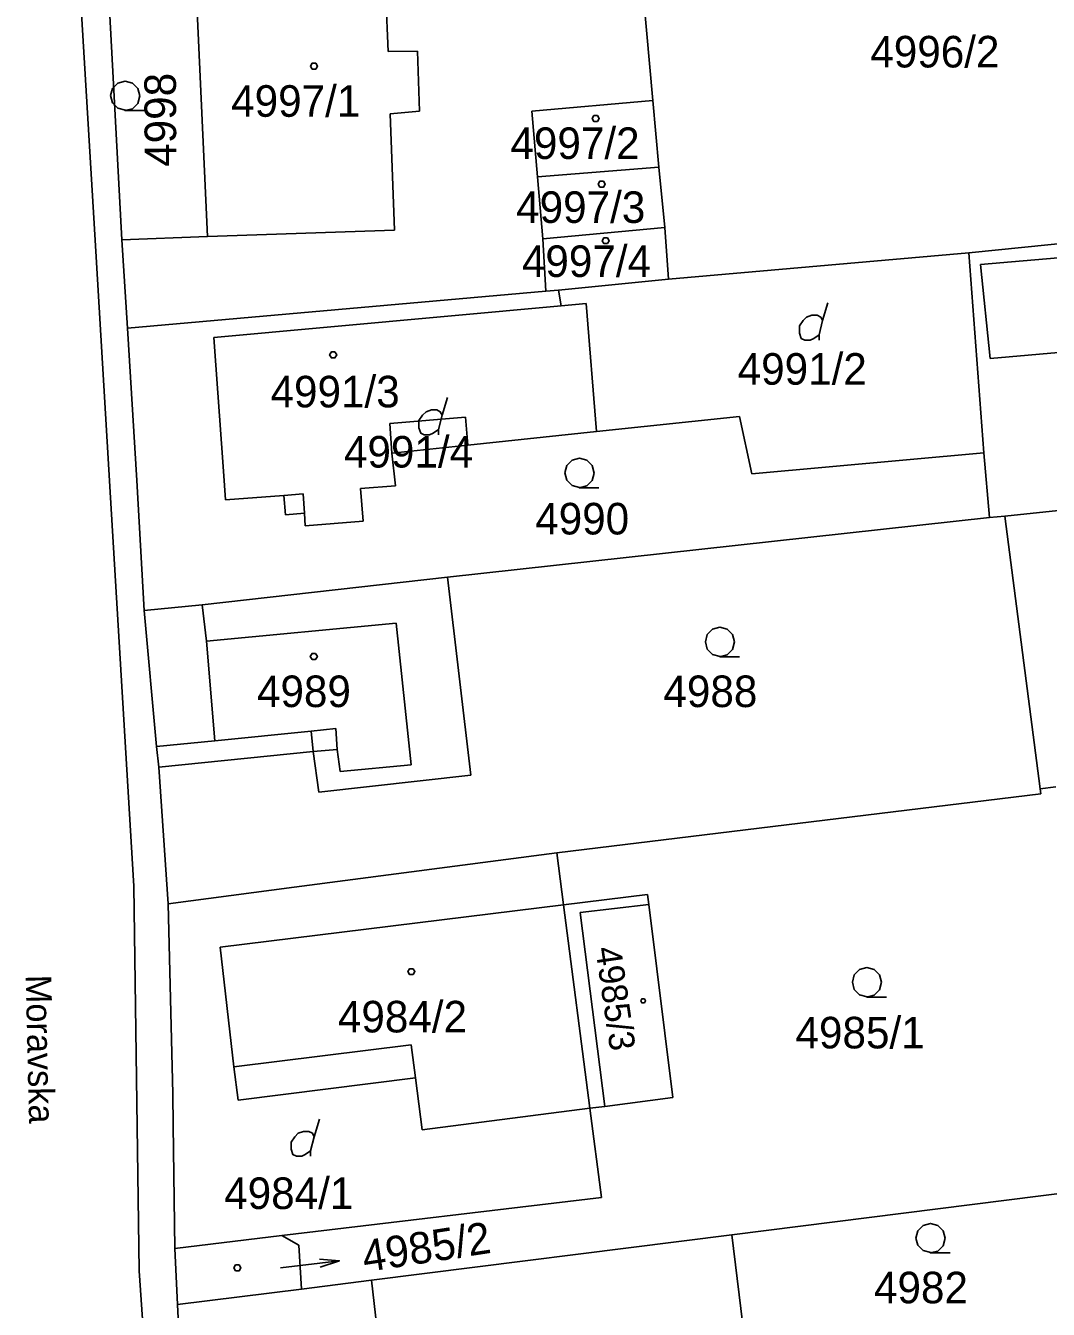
# Model space of a CAD drawing. Extents: x -263587 to -261993, y -1238795 to -1236748.
# Drawn here: x -262677.1 to -262625.2, y -1237619.9 to -1237554.8 of the extents above; entities that cross this region are included whole.
import ezdxf

# ---------------------------------------------------------------- set-up
doc = ezdxf.new("R2010")
doc.units = 0
doc.layers.add('Vrstva 1', color=7, linetype='Continuous')

msp = doc.modelspace()

# ---------------------------------------------------------------- linework, layer by layer
at = {"layer": 'Vrstva 1'}
for p, q in [((-262675.06, -1237540.7), (-262673.54, -1237565.69)), ((-262645.28, -1237558.62), (-262646.27, -1237547.56)), ((-262646.27, -1237547.56), (-262645.28, -1237558.62)), ((-262672.19, -1237565.68), (-262673.08, -1237549.05)), ((-262673.08, -1237549.05), (-262672.19, -1237565.68)), ((-262658.88, -1237551.38), (-262658.7, -1237556.13)), ((-262667.85, -1237565.51), (-262668.47, -1237551.77)), ((-262668.47, -1237551.77), (-262667.85, -1237565.51)), ((-262658.7, -1237556.13), (-262657.2, -1237556.11)), ((-262657.2, -1237556.11), (-262657.1, -1237559.16)), ((-262651.41, -1237559.15), (-262645.28, -1237558.62)), ((-262645.28, -1237558.62), (-262651.41, -1237559.15)), ((-262645.28, -1237558.62), (-262644.97, -1237561.99)), ((-262644.97, -1237561.99), (-262645.28, -1237558.62)), ((-262657.1, -1237559.16), (-262658.59, -1237559.29)), ((-262658.59, -1237559.29), (-262658.37, -1237565.18)), ((-262651.12, -1237562.48), (-262651.41, -1237559.15)), ((-262651.41, -1237559.15), (-262651.12, -1237562.48)), ((-262651.12, -1237562.48), (-262644.97, -1237561.99)), ((-262644.97, -1237561.99), (-262651.12, -1237562.48)), ((-262650.85, -1237565.62), (-262651.12, -1237562.48)), ((-262651.12, -1237562.48), (-262650.85, -1237565.62)), ((-262644.97, -1237561.99), (-262644.67, -1237565.05)), ((-262644.67, -1237565.05), (-262644.97, -1237561.99)), ((-262644.67, -1237565.05), (-262650.85, -1237565.62)), ((-262650.85, -1237565.62), (-262644.67, -1237565.05)), ((-262644.67, -1237565.05), (-262644.49, -1237567.67)), ((-262644.49, -1237567.67), (-262644.67, -1237565.05)), ((-262617.15, -1237565.12), (-262629.27, -1237566.34)), ((-262629.27, -1237566.34), (-262617.15, -1237565.12)), ((-262673.54, -1237565.69), (-262672.73, -1237579.31)), ((-262672.19, -1237565.68), (-262667.85, -1237565.51)), ((-262667.85, -1237565.51), (-262672.19, -1237565.68)), ((-262671.9, -1237570.16), (-262672.19, -1237565.68)), ((-262672.19, -1237565.68), (-262671.9, -1237570.16)), ((-262658.37, -1237565.18), (-262667.85, -1237565.51)), ((-262650.7, -1237568.28), (-262650.85, -1237565.62)), ((-262650.85, -1237565.62), (-262650.7, -1237568.28)), ((-262612.88, -1237565.58), (-262628.68, -1237566.93)), ((-262629.27, -1237566.34), (-262644.49, -1237567.67)), ((-262644.49, -1237567.67), (-262629.27, -1237566.34)), ((-262628.5, -1237576.47), (-262629.27, -1237566.34)), ((-262629.27, -1237566.34), (-262628.5, -1237576.47)), ((-262628.68, -1237566.93), (-262628.18, -1237571.7)), ((-262644.49, -1237567.67), (-262650.06, -1237568.22)), ((-262650.06, -1237568.22), (-262644.49, -1237567.67)), ((-262650.7, -1237568.28), (-262671.9, -1237570.16)), ((-262671.9, -1237570.16), (-262650.7, -1237568.28)), ((-262650.06, -1237568.22), (-262650.7, -1237568.28)), ((-262650.7, -1237568.28), (-262650.06, -1237568.22)), ((-262649.92, -1237569.02), (-262650.06, -1237568.22)), ((-262650.06, -1237568.22), (-262649.92, -1237569.02)), ((-262667.53, -1237570.62), (-262649.92, -1237569.02)), ((-262649.92, -1237569.02), (-262667.53, -1237570.62)), ((-262649.92, -1237569.02), (-262648.66, -1237568.91)), ((-262648.66, -1237568.91), (-262649.92, -1237569.02)), ((-262648.66, -1237568.91), (-262648.13, -1237575.4)), ((-262648.13, -1237575.4), (-262648.66, -1237568.91)), ((-262636.68, -1237569.77), (-262636.41, -1237568.87)), ((-262671.9, -1237570.16), (-262671.42, -1237577.88)), ((-262671.42, -1237577.88), (-262671.9, -1237570.16)), ((-262667.04, -1237577.4), (-262667.53, -1237570.62)), ((-262667.53, -1237570.62), (-262667.04, -1237577.4)), ((-262628.18, -1237571.7), (-262621.2, -1237571.07)), ((-262655.96, -1237574.57), (-262655.69, -1237573.67)), ((-262658.6, -1237574.98), (-262654.78, -1237574.66)), ((-262654.78, -1237574.66), (-262658.6, -1237574.98)), ((-262654.78, -1237574.66), (-262654.65, -1237576.08)), ((-262654.65, -1237576.08), (-262654.78, -1237574.66)), ((-262640.89, -1237574.64), (-262648.13, -1237575.4)), ((-262648.13, -1237575.4), (-262640.89, -1237574.64)), ((-262640.27, -1237577.53), (-262640.89, -1237574.64)), ((-262640.89, -1237574.64), (-262640.27, -1237577.53)), ((-262658.51, -1237576.49), (-262658.6, -1237574.98)), ((-262658.6, -1237574.98), (-262658.51, -1237576.49)), ((-262648.13, -1237575.4), (-262654.65, -1237576.08)), ((-262654.65, -1237576.08), (-262648.13, -1237575.4)), ((-262654.65, -1237576.08), (-262658.51, -1237576.49)), ((-262658.51, -1237576.49), (-262654.65, -1237576.08)), ((-262658.51, -1237576.49), (-262658.32, -1237578.15)), ((-262658.32, -1237578.15), (-262658.51, -1237576.49)), ((-262628.5, -1237576.47), (-262640.27, -1237577.53)), ((-262640.27, -1237577.53), (-262628.5, -1237576.47)), ((-262628.22, -1237579.75), (-262628.5, -1237576.47)), ((-262628.5, -1237576.47), (-262628.22, -1237579.75)), ((-262666.93, -1237578.86), (-262667.04, -1237577.4)), ((-262667.04, -1237577.4), (-262666.93, -1237578.86)), ((-262671.42, -1237577.88), (-262671.06, -1237584.46)), ((-262671.06, -1237584.46), (-262671.42, -1237577.88)), ((-262658.32, -1237578.15), (-262660.09, -1237578.28)), ((-262660.09, -1237578.28), (-262658.32, -1237578.15)), ((-262663.98, -1237578.63), (-262666.93, -1237578.86)), ((-262666.93, -1237578.86), (-262663.98, -1237578.63)), ((-262663.98, -1237578.63), (-262663, -1237578.55)), ((-262663.9, -1237579.62), (-262663.98, -1237578.63)), ((-262663.98, -1237578.63), (-262663.9, -1237579.62)), ((-262663, -1237578.55), (-262662.94, -1237579.53)), ((-262660.09, -1237578.28), (-262659.96, -1237579.93)), ((-262659.96, -1237579.93), (-262660.09, -1237578.28)), ((-262672.73, -1237579.31), (-262671.58, -1237598.44)), ((-262620.49, -1237578.96), (-262627.45, -1237579.68)), ((-262627.45, -1237579.68), (-262620.49, -1237578.96)), ((-262662.94, -1237579.53), (-262663.9, -1237579.62)), ((-262663.9, -1237579.62), (-262662.94, -1237579.53)), ((-262662.9, -1237580.17), (-262662.94, -1237579.53)), ((-262662.94, -1237579.53), (-262662.9, -1237580.17)), ((-262659.96, -1237579.93), (-262662.9, -1237580.17)), ((-262662.9, -1237580.17), (-262659.96, -1237579.93)), ((-262655.68, -1237582.78), (-262628.22, -1237579.75)), ((-262628.22, -1237579.75), (-262655.68, -1237582.78)), ((-262628.22, -1237579.75), (-262627.45, -1237579.68)), ((-262627.45, -1237579.68), (-262628.22, -1237579.75)), ((-262627.45, -1237579.68), (-262625.65, -1237593.51)), ((-262625.65, -1237593.51), (-262627.45, -1237579.68)), ((-262668.12, -1237584.18), (-262655.68, -1237582.78)), ((-262655.68, -1237582.78), (-262668.12, -1237584.18)), ((-262654.51, -1237592.81), (-262655.68, -1237582.78)), ((-262655.68, -1237582.78), (-262654.51, -1237592.81)), ((-262671.06, -1237584.46), (-262668.12, -1237584.18)), ((-262668.12, -1237584.18), (-262671.06, -1237584.46)), ((-262670.43, -1237591.35), (-262671.06, -1237584.46)), ((-262671.06, -1237584.46), (-262670.43, -1237591.35)), ((-262668.12, -1237584.18), (-262667.9, -1237586.02)), ((-262667.9, -1237586.02), (-262658.28, -1237585.11)), ((-262658.28, -1237585.11), (-262657.52, -1237592.28)), ((-262667.47, -1237591.07), (-262667.9, -1237586.02)), ((-262662.59, -1237590.58), (-262661.34, -1237590.44)), ((-262661.34, -1237590.44), (-262661.27, -1237591.51)), ((-262670.43, -1237591.35), (-262667.47, -1237591.07)), ((-262662.59, -1237590.58), (-262667.47, -1237591.07)), ((-262662.49, -1237591.61), (-262662.59, -1237590.58)), ((-262670.32, -1237592.4), (-262670.43, -1237591.35)), ((-262670.43, -1237591.35), (-262670.32, -1237592.4)), ((-262670.32, -1237592.4), (-262662.49, -1237591.61)), ((-262662.49, -1237591.61), (-262670.32, -1237592.4)), ((-262661.27, -1237591.51), (-262662.49, -1237591.61)), ((-262662.49, -1237591.61), (-262662.2, -1237593.68)), ((-262662.2, -1237593.68), (-262662.49, -1237591.61)), ((-262661.13, -1237592.62), (-262661.27, -1237591.51)), ((-262669.84, -1237599.33), (-262670.32, -1237592.4)), ((-262670.32, -1237592.4), (-262669.84, -1237599.33)), ((-262657.52, -1237592.28), (-262661.13, -1237592.62)), ((-262662.2, -1237593.68), (-262654.51, -1237592.81)), ((-262654.51, -1237592.81), (-262662.2, -1237593.68)), ((-262625.62, -1237593.76), (-262650.14, -1237596.75)), ((-262650.14, -1237596.75), (-262625.62, -1237593.76)), ((-262624.86, -1237593.4), (-262625.65, -1237593.51)), ((-262625.65, -1237593.51), (-262624.86, -1237593.4)), ((-262625.65, -1237593.51), (-262625.62, -1237593.76)), ((-262625.62, -1237593.76), (-262625.65, -1237593.51)), ((-262650.14, -1237596.75), (-262663.45, -1237598.49)), ((-262663.45, -1237598.49), (-262650.14, -1237596.75)), ((-262649.8, -1237599.38), (-262650.14, -1237596.75)), ((-262650.14, -1237596.75), (-262649.8, -1237599.38)), ((-262671.58, -1237598.44), (-262671.31, -1237617.93)), ((-262663.45, -1237598.49), (-262669.84, -1237599.33)), ((-262669.84, -1237599.33), (-262663.45, -1237598.49)), ((-262649.8, -1237599.38), (-262645.55, -1237598.86)), ((-262645.55, -1237598.86), (-262649.8, -1237599.38)), ((-262645.55, -1237598.86), (-262645.49, -1237599.36)), ((-262645.49, -1237599.36), (-262645.55, -1237598.86)), ((-262669.84, -1237599.33), (-262669.61, -1237608.96)), ((-262669.61, -1237608.96), (-262669.84, -1237599.33)), ((-262667.2, -1237601.53), (-262649.8, -1237599.38)), ((-262649.8, -1237599.38), (-262667.2, -1237601.53)), ((-262648.47, -1237609.69), (-262649.8, -1237599.38)), ((-262649.8, -1237599.38), (-262648.47, -1237609.69)), ((-262648.96, -1237599.78), (-262645.49, -1237599.36)), ((-262645.49, -1237599.36), (-262644.26, -1237609.15)), ((-262644.26, -1237609.15), (-262645.49, -1237599.36)), ((-262647.71, -1237609.6), (-262648.96, -1237599.78)), ((-262666.51, -1237607.59), (-262667.2, -1237601.53)), ((-262667.2, -1237601.53), (-262666.51, -1237607.59)), ((-262666.51, -1237607.59), (-262657.52, -1237606.48)), ((-262657.52, -1237606.48), (-262657.31, -1237608.16)), ((-262666.29, -1237609.29), (-262666.51, -1237607.59)), ((-262666.51, -1237607.59), (-262666.29, -1237609.29)), ((-262657.31, -1237608.16), (-262666.29, -1237609.29)), ((-262666.29, -1237609.29), (-262657.31, -1237608.16)), ((-262656.97, -1237610.79), (-262657.31, -1237608.16)), ((-262657.31, -1237608.16), (-262656.97, -1237610.79)), ((-262669.61, -1237608.96), (-262669.58, -1237610.56)), ((-262669.58, -1237610.56), (-262669.61, -1237608.96)), ((-262644.26, -1237609.15), (-262647.71, -1237609.6)), ((-262647.71, -1237609.6), (-262644.26, -1237609.15)), ((-262648.47, -1237609.69), (-262656.97, -1237610.79)), ((-262656.97, -1237610.79), (-262648.47, -1237609.69)), ((-262647.71, -1237609.6), (-262648.47, -1237609.69)), ((-262648.47, -1237609.69), (-262647.71, -1237609.6)), ((-262647.89, -1237614.22), (-262648.47, -1237609.69)), ((-262648.47, -1237609.69), (-262647.89, -1237614.22)), ((-262669.58, -1237610.56), (-262669.5, -1237616.8)), ((-262669.5, -1237616.8), (-262669.58, -1237610.56)), ((-262662.44, -1237611.14), (-262662.17, -1237610.24)), ((-262641.28, -1237616.11), (-262623.88, -1237613.92)), ((-262623.88, -1237613.92), (-262641.28, -1237616.11)), ((-262664.08, -1237616.15), (-262647.89, -1237614.22)), ((-262647.89, -1237614.22), (-262664.08, -1237616.15)), ((-262669.5, -1237616.8), (-262664.08, -1237616.15)), ((-262664.08, -1237616.15), (-262669.5, -1237616.8)), ((-262664.08, -1237616.15), (-262663.22, -1237616.64)), ((-262663.22, -1237616.64), (-262664.08, -1237616.15)), ((-262659.53, -1237618.41), (-262641.28, -1237616.11)), ((-262641.28, -1237616.11), (-262659.53, -1237618.41)), ((-262641.28, -1237616.11), (-262640.24, -1237624.52)), ((-262640.24, -1237624.52), (-262641.28, -1237616.11)), ((-262669.5, -1237616.8), (-262669.37, -1237619.64)), ((-262669.37, -1237619.64), (-262669.5, -1237616.8)), ((-262663.22, -1237616.64), (-262663.09, -1237618.86)), ((-262663.09, -1237618.86), (-262663.22, -1237616.64)), ((-262662.178, -1237617.345), (-262661.161, -1237617.425)), ((-262671.31, -1237617.93), (-262670.08, -1237636.36)), ((-262663.09, -1237618.86), (-262659.53, -1237618.41)), ((-262659.53, -1237618.41), (-262663.09, -1237618.86)), ((-262659.53, -1237618.41), (-262658.56, -1237626.86)), ((-262669.37, -1237619.64), (-262663.09, -1237618.86)), ((-262663.09, -1237618.86), (-262669.37, -1237619.64)), ((-262668.95, -1237628.24), (-262669.37, -1237619.64)), ((-262669.37, -1237619.64), (-262668.95, -1237628.24))]:
    msp.add_line(p, q, dxfattribs=at)
for points in [[(-262662.36, -1237556.72), (-262662.27, -1237556.87), (-262662.36, -1237557.02), (-262662.54, -1237557.02), (-262662.63, -1237556.87), (-262662.54, -1237556.72)], [(-262648.09, -1237559.38), (-262648, -1237559.53), (-262648.09, -1237559.68), (-262648.27, -1237559.68), (-262648.36, -1237559.53), (-262648.27, -1237559.38)], [(-262647.78, -1237562.7), (-262647.69, -1237562.85), (-262647.78, -1237563), (-262647.96, -1237563), (-262648.05, -1237562.85), (-262647.96, -1237562.7)], [(-262647.58, -1237565.57), (-262647.49, -1237565.72), (-262647.58, -1237565.87), (-262647.76, -1237565.87), (-262647.85, -1237565.72), (-262647.76, -1237565.57)], [(-262661.39, -1237571.36), (-262661.3, -1237571.51), (-262661.39, -1237571.66), (-262661.57, -1237571.66), (-262661.66, -1237571.51), (-262661.57, -1237571.36)], [(-262662.37, -1237586.64), (-262662.28, -1237586.79), (-262662.37, -1237586.94), (-262662.55, -1237586.94), (-262662.64, -1237586.79), (-262662.55, -1237586.64)], [(-262657.43, -1237602.62), (-262657.34, -1237602.77), (-262657.43, -1237602.92), (-262657.61, -1237602.92), (-262657.7, -1237602.77), (-262657.61, -1237602.62)], [(-262645.707, -1237604.145), (-262645.644, -1237604.25), (-262645.707, -1237604.355), (-262645.833, -1237604.355), (-262645.896, -1237604.25), (-262645.833, -1237604.145)], [(-262666.24, -1237617.63), (-262666.15, -1237617.78), (-262666.24, -1237617.93), (-262666.42, -1237617.93), (-262666.51, -1237617.78), (-262666.42, -1237617.63)]]:
    msp.add_lwpolyline(points, close=True, dxfattribs=at)
for points in [[(-262672.01, -1237559.11), (-262672.39, -1237559.01), (-262672.66, -1237558.74), (-262672.76, -1237558.37), (-262672.66, -1237558), (-262672.39, -1237557.73), (-262672.02, -1237557.63), (-262671.65, -1237557.73), (-262671.38, -1237558), (-262671.28, -1237558.38), (-262671.38, -1237558.76), (-262671.65, -1237559.03), (-262672.03, -1237559.13), (-262671.03, -1237559.13)], [(-262636.86, -1237570.76), (-262636.86, -1237570.49), (-262636.68, -1237569.77), (-262636.77, -1237569.59), (-262636.95, -1237569.5), (-262637.22, -1237569.5), (-262637.49, -1237569.59), (-262637.67, -1237569.77), (-262637.85, -1237570.04), (-262637.85, -1237570.4), (-262637.76, -1237570.67), (-262637.58, -1237570.76), (-262637.31, -1237570.76), (-262637.13, -1237570.67), (-262636.86, -1237570.49)], [(-262656.14, -1237575.56), (-262656.14, -1237575.29), (-262655.96, -1237574.57), (-262656.05, -1237574.39), (-262656.23, -1237574.3), (-262656.5, -1237574.3), (-262656.77, -1237574.39), (-262656.95, -1237574.57), (-262657.13, -1237574.84), (-262657.13, -1237575.2), (-262657.04, -1237575.47), (-262656.86, -1237575.56), (-262656.59, -1237575.56), (-262656.41, -1237575.47), (-262656.14, -1237575.29)], [(-262648.99, -1237578.23), (-262649.37, -1237578.13), (-262649.64, -1237577.86), (-262649.74, -1237577.49), (-262649.64, -1237577.12), (-262649.37, -1237576.85), (-262649, -1237576.75), (-262648.63, -1237576.85), (-262648.36, -1237577.12), (-262648.26, -1237577.5), (-262648.36, -1237577.88), (-262648.63, -1237578.15), (-262649.01, -1237578.25), (-262648.01, -1237578.25)], [(-262641.87, -1237586.79), (-262642.25, -1237586.69), (-262642.52, -1237586.42), (-262642.62, -1237586.05), (-262642.52, -1237585.68), (-262642.25, -1237585.41), (-262641.88, -1237585.31), (-262641.51, -1237585.41), (-262641.24, -1237585.68), (-262641.14, -1237586.06), (-262641.24, -1237586.44), (-262641.51, -1237586.71), (-262641.89, -1237586.81), (-262640.89, -1237586.81)], [(-262634.42, -1237604.04), (-262634.8, -1237603.94), (-262635.07, -1237603.67), (-262635.17, -1237603.3), (-262635.07, -1237602.93), (-262634.8, -1237602.66), (-262634.43, -1237602.56), (-262634.06, -1237602.66), (-262633.79, -1237602.93), (-262633.69, -1237603.31), (-262633.79, -1237603.69), (-262634.06, -1237603.96), (-262634.44, -1237604.06), (-262633.44, -1237604.06)], [(-262662.62, -1237612.13), (-262662.62, -1237611.86), (-262662.44, -1237611.14), (-262662.53, -1237610.96), (-262662.71, -1237610.87), (-262662.98, -1237610.87), (-262663.25, -1237610.96), (-262663.43, -1237611.14), (-262663.61, -1237611.41), (-262663.61, -1237611.77), (-262663.52, -1237612.04), (-262663.34, -1237612.13), (-262663.07, -1237612.13), (-262662.89, -1237612.04), (-262662.62, -1237611.86)], [(-262631.2, -1237617.01), (-262631.58, -1237616.91), (-262631.85, -1237616.64), (-262631.95, -1237616.27), (-262631.85, -1237615.9), (-262631.58, -1237615.63), (-262631.21, -1237615.53), (-262630.84, -1237615.63), (-262630.57, -1237615.9), (-262630.47, -1237616.28), (-262630.57, -1237616.66), (-262630.84, -1237616.93), (-262631.22, -1237617.03), (-262630.22, -1237617.03)], [(-262664.14, -1237617.78), (-262661.161, -1237617.425), (-262662.13, -1237617.742)]]:
    msp.add_lwpolyline(points, dxfattribs=at)

# ---------------------------------------------------------------- texts
for s, p in [('4996/2', (-262634.26, -1237556.94)), ('4997/1', (-262666.647, -1237559.44)), ('4997/2', (-262652.496, -1237561.58)), ('4997/3', (-262652.206, -1237564.82)), ('4997/4', (-262651.916, -1237567.56)), ('4991/2', (-262640.982, -1237573.02)), ('4991/3', (-262664.652, -1237574.17)), ('4991/4', (-262660.932, -1237577.22)), ('4990', (-262651.24, -1237580.61)), ('4989', (-262665.34, -1237589.36)), ('4988', (-262644.744, -1237589.36)), ('4984/2', (-262661.239, -1237605.85)), ('4985/1', (-262638.05, -1237606.66)), ('4984/1', (-262667, -1237614.8)), ('4982', (-262634.074, -1237619.58))]:
    msp.add_text(s, height=1.6, dxfattribs=at).set_placement(p)
for s, height, rotation, p in [('4998', 1.6, 90.24085, (-262669.429, -1237561.973)), ('4985/3', 1.3, 278.2856, (-262648.199, -1237601.585)), ('Moravska', 1.3, 271.35281, (-262677.064, -1237602.943)), ('4985/2', 1.6, 8.70896, (-262659.88, -1237618.005))]:
    msp.add_text(s, height=height, rotation=rotation, dxfattribs=at).set_placement(p)

doc.saveas('drawing.dxf')
